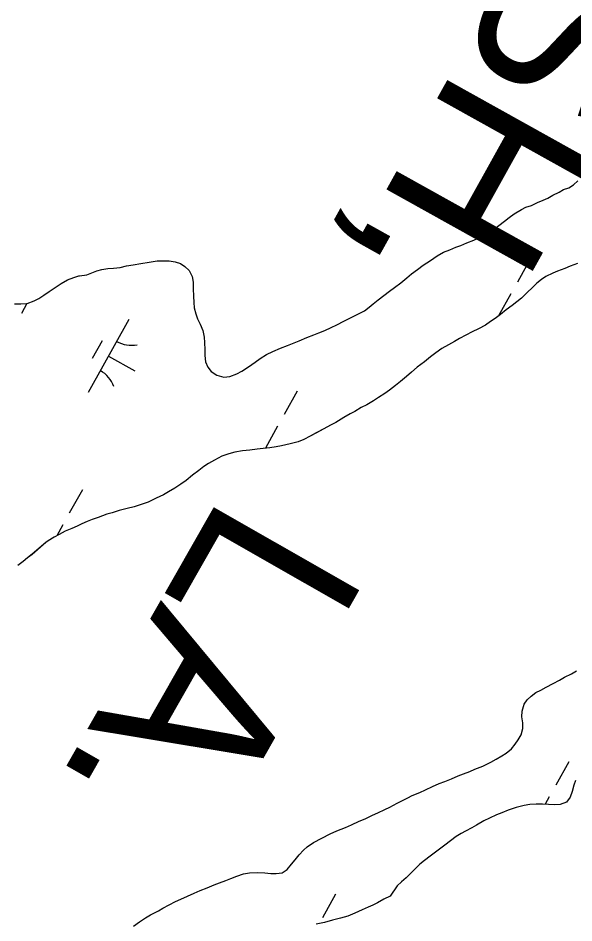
# Model space of a CAD drawing. Extents: x 3923531 to 3943530, y 207391 to 229799.
# Drawn here: x 3936895 to 3937227, y 214600 to 215140 of the extents above; entities that cross this region are included whole.
import ezdxf

# ---------------------------------------------------------------- set-up
doc = ezdxf.new("R2010")
doc.units = 0
for name, color, linetype in [('V-TOPO-GNAM-IDEN', 7, 'Continuous'), ('V-TOPO-SHOR', 7, 'Continuous'), ('V-WETL-SWMP', 7, 'Continuous')]:
    doc.layers.add(name, color=color, linetype=linetype)

msp = doc.modelspace()

# ---------------------------------------------------------------- linework, layer by layer
at = {"layer": 'V-TOPO-SHOR'}
for points in [[(3937223.73, 215038.68), (3937226.47, 215040.3), (3937229.12, 215042.71)], [(3936917, 214979.09), (3936920.53, 214981.58), (3936924.35, 214983.78), (3936928.16, 214985.1), (3936931.18, 214986.04), (3936931.48, 214986.13), (3936935.86, 214986.67), (3936938.89, 214987.9), (3936941.83, 214989.03), (3936944.85, 214989.88), (3936948.46, 214990.42), (3936951.87, 214990.58), (3936955.86, 214991.12), (3936959.67, 214991.95), (3936963.47, 214992.59), (3936968.05, 214993.42), (3936973.03, 214994.33), (3936977.9, 214994.96), (3936981.7, 214995.02), (3936985, 214994.98), (3936988.7, 214994.46), (3936991.9, 214993.35), (3936994.41, 214991.67), (3936996.91, 214989.3), (3936998.72, 214985.68), (3936999.46, 214982.27), (3936999.42, 214978.28), (3936999.56, 214973.9), (3936999.81, 214970.1), (3937000.07, 214966.98), (3937001.01, 214963.47), (3937002.04, 214960.44), (3937003.57, 214957.21), (3937005.18, 214953.49), (3937006.01, 214949.4), (3937006.17, 214946.38), (3937006.32, 214941.9), (3937006.28, 214938.5), (3937006.73, 214934.79), (3937008.15, 214931.57), (3937010.17, 214928.92), (3937013.55, 214926.74), (3937017.62, 214925.72), (3937021.33, 214926.07), (3937025.53, 214927.58), (3937028.37, 214929.11), (3937032.48, 214931.78), (3937036.31, 214934.57), (3937039.35, 214936.67), (3937043.27, 214939.06), (3937046.89, 214940.97), (3937051.58, 214942.96), (3937055.79, 214944.57), (3937059.7, 214946.18), (3937062.63, 214947.32), (3937067.32, 214949.21), (3937071.43, 214950.82), (3937074.46, 214952.05), (3937077.98, 214953.47), (3937081.79, 214955.18), (3937085.12, 214956.9), (3937089.43, 214959.09), (3937094.12, 214961.37), (3937097.74, 214963.28), (3937101.66, 214965.28), (3937104.5, 214967.39), (3937106.86, 214969.31), (3937109.9, 214971.71), (3937113.24, 214974.4), (3937116.68, 214976.99), (3937119.52, 214979.2), (3937123.35, 214981.98), (3937126.89, 214984.95), (3937129.83, 214987.26), (3937133.37, 214989.94), (3937136.7, 214992.44), (3937141.11, 214995.31), (3937145.03, 214998.09), (3937148.85, 215000.19), (3937152.57, 215001.61), (3937156.28, 215003.12), (3937159.12, 215004.26), (3937162.83, 215005.68), (3937167.03, 215007.29), (3937171.44, 215009.28), (3937175.64, 215011.47), (3937178.98, 215013.97), (3937181.93, 215016.17), (3937185.26, 215018.76), (3937188.11, 215020.87), (3937191.15, 215023.08), (3937195.36, 215025.56), (3937198, 215026.99), (3937201.42, 215028.12), (3937204.95, 215029.84), (3937208.37, 215031.26), (3937211.11, 215032.49), (3937214.24, 215034.21), (3937217.86, 215036.02), (3937220.6, 215037.64), (3937223.73, 215038.68)], [(3937228.97, 214993.46), (3937224.58, 214991.86), (3937221.25, 214990.43), (3937216.95, 214988.93), (3937214.12, 214987.59), (3937210.01, 214985.69), (3937207.46, 214983.97), (3937204.51, 214981.67), (3937201.76, 214978.87), (3937199.1, 214976.27), (3937195.46, 214972.72)], [(3936892.76, 214969.43), (3936896.45, 214969.39), (3936900.25, 214969.54), (3936904.35, 214971.15), (3936907.29, 214972.58), (3936910.23, 214974.59), (3936913.37, 214976.79), (3936917, 214979.09)], [(3937195.46, 214972.72), (3937192.71, 214970.51), (3937189.87, 214968.4), (3937186.23, 214965.71), (3937182.8, 214963.02), (3937179.66, 214960.53), (3937177.01, 214958.81), (3937173.97, 214956.6), (3937169.76, 214954.51), (3937166.04, 214952.6), (3937162.23, 214950.6), (3937158.5, 214948.6), (3937155.47, 214946.98), (3937151.75, 214944.97), (3937147.93, 214942.78), (3937144.3, 214940.09), (3937141.16, 214937.79), (3937137.53, 214934.81), (3937133.21, 214931.55), (3937129.67, 214928.57), (3937126.73, 214926.08), (3937123.09, 214923), (3937120.14, 214920.6), (3937116.61, 214917.92), (3937113.86, 214915.9), (3937110.04, 214913.41), (3937107, 214911.5), (3937102.99, 214909.11), (3937099.76, 214907.49), (3937095.94, 214905.2), (3937093.2, 214903.77), (3937089.28, 214901.48), (3937084.57, 214898.61), (3937081.35, 214896.99), (3937077.43, 214894.79), (3937072.92, 214892.41), (3937069.3, 214890.41), (3937065.39, 214888.41), (3937062.06, 214887.08), (3937057.38, 214885.77), (3937052.11, 214884.66), (3937048.99, 214884.01), (3937045.19, 214883.47), (3937041.19, 214883.13), (3937037.68, 214882.68), (3937033.3, 214882.14), (3937028.82, 214881.71), (3937024.33, 214880.88), (3937020.62, 214879.95), (3937016.52, 214878.43), (3937012.12, 214876.15), (3937008.49, 214874.05), (3937005.84, 214872.42), (3937002.8, 214870.02), (3936999.07, 214867.14), (3936995.15, 214864.07), (3936992.01, 214861.77), (3936988.48, 214859.38), (3936984.66, 214857.18), (3936981.62, 214855.46), (3936977.31, 214853.37), (3936972.43, 214851.08), (3936967.73, 214849.48), (3936964.22, 214848.35), (3936959.93, 214847.33), (3936955.24, 214846.02), (3936950.94, 214844.7), (3936947.92, 214843.96), (3936942.74, 214841.97), (3936939.12, 214840.75), (3936936.09, 214839.51), (3936932.87, 214838.19), (3936930.12, 214836.76), (3936927, 214835.43), (3936922.89, 214833.72), (3936919.37, 214831.82), (3936916.43, 214830.19), (3936912.8, 214827.99), (3936911.43, 214827.04), (3936903.27, 214819.93), (3936900.53, 214817.81), (3936897.97, 214815.7), (3936894.64, 214813.21)], [(3937065.22, 214643.45), (3937067.48, 214645.47), (3937071.21, 214647.96), (3937076.3, 214650.63), (3937081.19, 214653.11), (3937085.1, 214654.91), (3937090.28, 214656.9), (3937094, 214658.61), (3937098.6, 214660.7), (3937102.02, 214662.22), (3937106.42, 214664.31), (3937109.65, 214665.64), (3937113.86, 214667.73), (3937116.79, 214669.16), (3937121.2, 214671.45), (3937124.03, 214672.78), (3937127.56, 214674.59), (3937130.2, 214676.02), (3937134.7, 214677.92), (3937138.02, 214679.44), (3937142.23, 214681.34), (3937146.24, 214683.14), (3937149.56, 214684.47), (3937153.57, 214686.08), (3937157.58, 214687.69), (3937160.81, 214689.01), (3937164.52, 214690.43), (3937167.65, 214691.67), (3937172.34, 214693.46), (3937177.04, 214695.85), (3937180.27, 214697.66), (3937183.7, 214699.66), (3937186.24, 214701.29), (3937189.39, 214703.88), (3937191.66, 214706.58), (3937193.53, 214709.19), (3937195.22, 214712.19), (3937196.23, 214715.97), (3937196.18, 214719.38), (3937195.63, 214723.08), (3937195.77, 214726.39), (3937196.98, 214730.56), (3937198.76, 214733.17), (3937201.12, 214735.29), (3937204.06, 214737.59), (3937207, 214738.92), (3937210.23, 214740.64), (3937214.34, 214742.83), (3937218.06, 214744.93), (3937221.19, 214746.55), (3937225.21, 214748.65), (3937228.34, 214750.36)], [(3937227.62, 214685.07), (3937226.62, 214682.16), (3937225.7, 214678.37), (3937224.5, 214675.08), (3937222.32, 214672.09), (3937218.61, 214670.77), (3937215.39, 214670.41), (3937211.5, 214670.65), (3937207.9, 214670.88), (3937204.11, 214670.92), (3937200.31, 214670.67), (3937196.99, 214670.03)], [(3937196.99, 214670.03), (3937192.21, 214668.91), (3937187.52, 214667.21), (3937183.71, 214665.79), (3937180.59, 214664.57), (3937176.28, 214662.57), (3937172.96, 214660.95), (3937168.54, 214658.37), (3937165.71, 214656.84), (3937162.08, 214654.74), (3937159.44, 214653.31), (3937156.5, 214651.5), (3937153.07, 214649.01), (3937149.63, 214646.41), (3937147.18, 214644.59), (3937144.14, 214642.29), (3937140.9, 214639.8), (3937137.46, 214637.3), (3937134.81, 214635), (3937131.96, 214632.21), (3937129.3, 214629.8), (3937126.55, 214627.01), (3937123.7, 214624.61), (3937121.14, 214622.1), (3937116.98, 214615.92)], [(3936963.8, 214598.05), (3936967.33, 214600.73), (3936970.96, 214603.03), (3936974, 214604.84), (3936978.6, 214607.32), (3936981.24, 214608.76), (3936985.06, 214610.86), (3936988.87, 214612.76), (3936992.1, 214614.28), (3936996.02, 214616.08), (3937000.02, 214617.7), (3937003.54, 214619.31), (3937007.75, 214620.92), (3937011.95, 214622.72), (3937015.08, 214623.86), (3937018.79, 214625.27), (3937021.92, 214626.6), (3937025.44, 214628.02), (3937029.35, 214629.25), (3937033.05, 214629.89), (3937037.63, 214630.03), (3937042.1, 214629.89), (3937045.8, 214629.46), (3937049.01, 214629.52), (3937052.52, 214629.96), (3937055.46, 214631.88), (3937058.12, 214635.06), (3937060.29, 214637.67), (3937062.66, 214640.65), (3937065.22, 214643.45)], [(3937116.98, 214615.92), (3937113.27, 214614.11), (3937109.45, 214612.02), (3937106.71, 214610.68), (3937103.87, 214609.35), (3937100.25, 214607.74), (3937095.95, 214605.84), (3937091.75, 214604.13), (3937087.45, 214602.91), (3937082.57, 214601.61), (3937077.79, 214600.3), (3937072.81, 214599.28)]]:
    msp.add_lwpolyline(points, dxfattribs=at)
at = {"layer": 'V-WETL-SWMP'}
for p, q in [((3937200.84, 214996.35), (3937193.04, 214982.38)), ((3937189.14, 214975.4), (3937181.76, 214962.2)), ((3936900.15, 214969.54), (3936896.79, 214963.51)), ((3936960.98, 214960.07), (3936936.59, 214916.42)), ((3936944.97, 214947.24), (3936939.12, 214936.77)), ((3936948.78, 214938.24), (3936964.5, 214929.46)), ((3937061.51, 214917.31), (3937053.71, 214903.34)), ((3937049.81, 214896.36), (3937042.48, 214883.24)), ((3936933.23, 214858.39), (3936925.43, 214844.42)), ((3936921.53, 214837.44), (3936917.95, 214831.03)), ((3937223.66, 214696.14), (3937215.86, 214682.17)), ((3937211.96, 214675.19), (3937209.49, 214670.78)), ((3937084.33, 214617.1), (3937076.53, 214603.13))]:
    msp.add_line(p, q, dxfattribs=at)
for points in [[(3937094.12, 214961.37), (3937097.74, 214963.28), (3937101.66, 214965.28), (3937104.5, 214967.39), (3937106.86, 214969.31), (3937109.9, 214971.71), (3937113.24, 214974.4), (3937116.68, 214976.99), (3937119.52, 214979.2), (3937123.35, 214981.98), (3937126.89, 214984.95), (3937129.83, 214987.26), (3937133.36, 214989.94), (3937136.7, 214992.44), (3937141.11, 214995.31), (3937145.04, 214998.09), (3937148.85, 215000.19), (3937152.57, 215001.61), (3937156.28, 215003.12), (3937159.12, 215004.26), (3937162.83, 215005.68), (3937167.03, 215007.29), (3937171.44, 215009.28), (3937175.64, 215011.47), (3937178.98, 215013.97), (3937181.92, 215016.17), (3937185.26, 215018.76), (3937188.11, 215020.87), (3937191.15, 215023.08), (3937195.36, 215025.56), (3937198, 215026.99), (3937201.42, 215028.12), (3937204.95, 215029.84), (3937208.37, 215031.26), (3937211.11, 215032.49), (3937214.24, 215034.21), (3937217.86, 215036.02), (3937220.6, 215037.64), (3937223.73, 215038.68), (3937226.47, 215040.3), (3937229.12, 215042.71)], [(3936892.75, 214969.43), (3936896.45, 214969.39), (3936900.25, 214969.54), (3936904.35, 214971.15), (3936907.29, 214972.58), (3936910.23, 214974.59), (3936913.37, 214976.79), (3936917, 214979.09), (3936920.53, 214981.58), (3936924.35, 214983.78), (3936928.16, 214985.1), (3936931.19, 214986.04), (3936931.48, 214986.13), (3936935.86, 214986.67), (3936938.89, 214987.9), (3936941.83, 214989.03), (3936944.85, 214989.88), (3936948.46, 214990.42), (3936951.87, 214990.58), (3936955.86, 214991.12), (3936959.67, 214991.95), (3936963.47, 214992.59), (3936968.05, 214993.42), (3936973.03, 214994.33), (3936977.9, 214994.96), (3936981.7, 214995.02), (3936985, 214994.98), (3936988.7, 214994.46), (3936991.9, 214993.35), (3936994.41, 214991.67), (3936996.91, 214989.3), (3936998.72, 214985.68), (3936999.46, 214982.27), (3936999.42, 214978.28), (3936999.56, 214973.9), (3936999.81, 214970.1), (3937000.07, 214966.98), (3937001.01, 214963.47), (3937002.04, 214960.44), (3937003.57, 214957.21), (3937005.18, 214953.5), (3937006.01, 214949.4), (3937006.17, 214946.38), (3937006.32, 214941.9), (3937006.28, 214938.5), (3937006.73, 214934.79), (3937008.15, 214931.57), (3937010.17, 214928.92), (3937013.55, 214926.74), (3937017.62, 214925.72), (3937021.33, 214926.07), (3937025.53, 214927.58), (3937028.37, 214929.11), (3937032.48, 214931.78), (3937036.31, 214934.57), (3937039.35, 214936.67), (3937043.27, 214939.06), (3937046.89, 214940.97), (3937051.58, 214942.96), (3937055.79, 214944.57), (3937059.7, 214946.18), (3937062.63, 214947.32), (3937067.32, 214949.21), (3937071.43, 214950.82), (3937074.46, 214952.05), (3937077.98, 214953.47), (3937081.79, 214955.18), (3937085.12, 214956.9), (3937089.43, 214959.09), (3937094.12, 214961.37)], [(3937228.97, 214993.46), (3937224.58, 214991.86), (3937221.25, 214990.44), (3937216.95, 214988.93), (3937214.12, 214987.59), (3937210.01, 214985.69), (3937207.46, 214983.97), (3937204.51, 214981.67), (3937201.76, 214978.87), (3937199.1, 214976.28), (3937195.46, 214972.71)], [(3937195.46, 214972.71), (3937192.71, 214970.51), (3937189.87, 214968.4), (3937186.23, 214965.71), (3937182.8, 214963.02), (3937179.66, 214960.53), (3937177.01, 214958.81), (3937173.97, 214956.6), (3937169.76, 214954.51), (3937166.04, 214952.6), (3937162.23, 214950.6), (3937158.5, 214948.6), (3937155.47, 214946.98), (3937151.75, 214944.97), (3937147.93, 214942.78), (3937144.3, 214940.09), (3937141.16, 214937.79), (3937137.53, 214934.81), (3937133.21, 214931.55), (3937129.67, 214928.57), (3937126.73, 214926.08), (3937123.09, 214923), (3937120.14, 214920.6), (3937116.61, 214917.92), (3937113.86, 214915.9), (3937110.04, 214913.41), (3937107, 214911.5), (3937102.99, 214909.11), (3937099.76, 214907.49), (3937095.94, 214905.2), (3937093.2, 214903.77), (3937089.28, 214901.48), (3937084.57, 214898.61), (3937081.35, 214896.99), (3937077.43, 214894.79), (3937072.93, 214892.41), (3937069.3, 214890.41), (3937065.39, 214888.41), (3937062.06, 214887.08), (3937057.38, 214885.77), (3937052.11, 214884.66), (3937048.99, 214884.01), (3937045.19, 214883.47), (3937041.19, 214883.12), (3937037.69, 214882.68), (3937033.3, 214882.14), (3937028.82, 214881.7), (3937024.33, 214880.88), (3937020.62, 214879.95), (3937016.52, 214878.43), (3937012.12, 214876.15), (3937008.49, 214874.05), (3937005.85, 214872.42), (3937002.8, 214870.02), (3936999.07, 214867.14), (3936995.15, 214864.07), (3936992, 214861.77), (3936988.48, 214859.38), (3936984.66, 214857.18), (3936981.62, 214855.46), (3936977.31, 214853.37), (3936972.42, 214851.08), (3936967.73, 214849.48), (3936964.22, 214848.35), (3936959.93, 214847.33), (3936955.24, 214846.02), (3936950.94, 214844.7), (3936947.92, 214843.96), (3936942.74, 214841.97), (3936939.12, 214840.75), (3936936.09, 214839.51), (3936932.87, 214838.19), (3936930.13, 214836.76), (3936927, 214835.43), (3936922.89, 214833.72), (3936919.37, 214831.82), (3936916.43, 214830.19), (3936912.8, 214827.99), (3936911.43, 214827.04), (3936903.27, 214819.92), (3936900.53, 214817.81), (3936897.97, 214815.7), (3936894.64, 214813.21)], [(3937065.22, 214643.45), (3937067.48, 214645.47), (3937071.21, 214647.96), (3937076.3, 214650.63), (3937081.19, 214653.1), (3937085.1, 214654.91), (3937090.28, 214656.9), (3937094, 214658.61), (3937098.6, 214660.7), (3937102.02, 214662.22), (3937106.42, 214664.31), (3937109.65, 214665.64), (3937113.86, 214667.73), (3937116.79, 214669.16), (3937121.2, 214671.45), (3937124.03, 214672.78), (3937127.56, 214674.59), (3937130.2, 214676.02), (3937134.7, 214677.92), (3937138.02, 214679.44), (3937142.23, 214681.34), (3937146.24, 214683.14), (3937149.56, 214684.47), (3937153.57, 214686.08), (3937157.58, 214687.69), (3937160.81, 214689.02), (3937164.52, 214690.43), (3937167.65, 214691.67), (3937172.34, 214693.46), (3937177.04, 214695.84), (3937180.27, 214697.66), (3937183.7, 214699.66), (3937186.24, 214701.29), (3937189.39, 214703.88), (3937191.66, 214706.58), (3937193.53, 214709.19), (3937195.22, 214712.19), (3937196.23, 214715.97), (3937196.18, 214719.38), (3937195.63, 214723.08), (3937195.77, 214726.39), (3937196.98, 214730.56), (3937198.76, 214733.17), (3937201.12, 214735.29), (3937204.06, 214737.59), (3937207, 214738.92), (3937210.23, 214740.64), (3937214.34, 214742.83), (3937218.06, 214744.93), (3937221.19, 214746.55), (3937225.21, 214748.65), (3937228.34, 214750.36)], [(3937227.62, 214685.07), (3937226.62, 214682.16), (3937225.7, 214678.37), (3937224.5, 214675.08), (3937222.32, 214672.09), (3937218.61, 214670.76), (3937215.39, 214670.41), (3937211.5, 214670.65), (3937207.9, 214670.88), (3937204.11, 214670.92), (3937200.31, 214670.67), (3937197, 214670.03)], [(3937197, 214670.03), (3937192.21, 214668.91), (3937187.52, 214667.21), (3937183.71, 214665.8), (3937180.58, 214664.57), (3937176.28, 214662.57), (3937172.95, 214660.95), (3937168.55, 214658.37), (3937165.71, 214656.85), (3937162.08, 214654.74), (3937159.44, 214653.31), (3937156.5, 214651.5), (3937153.07, 214649), (3937149.63, 214646.41), (3937147.18, 214644.59), (3937144.14, 214642.29), (3937140.9, 214639.8), (3937137.46, 214637.3), (3937134.81, 214635), (3937131.96, 214632.21), (3937129.3, 214629.8), (3937126.55, 214627.01), (3937123.7, 214624.61), (3937121.14, 214622.11), (3937116.98, 214615.92), (3937113.27, 214614.11), (3937109.45, 214612.02), (3937106.71, 214610.68), (3937103.87, 214609.35), (3937100.25, 214607.74), (3937095.95, 214605.84), (3937091.75, 214604.13), (3937087.45, 214602.91), (3937082.57, 214601.61), (3937077.79, 214600.3), (3937072.81, 214599.28)], [(3936981.24, 214608.76), (3936985.06, 214610.85), (3936988.88, 214612.76), (3936992.1, 214614.28), (3936996.02, 214616.09), (3937000.02, 214617.7), (3937003.54, 214619.31), (3937007.75, 214620.92), (3937011.95, 214622.72), (3937015.08, 214623.86), (3937018.79, 214625.27), (3937021.92, 214626.6), (3937025.44, 214628.02), (3937029.35, 214629.25), (3937033.05, 214629.89), (3937037.63, 214630.03), (3937042.1, 214629.89), (3937045.8, 214629.46), (3937049.01, 214629.52), (3937052.52, 214629.96), (3937055.46, 214631.88), (3937058.12, 214635.06), (3937060.29, 214637.67), (3937062.66, 214640.66), (3937065.22, 214643.45)], [(3936963.8, 214598.05), (3936967.33, 214600.73), (3936970.96, 214603.03), (3936974, 214604.84), (3936978.6, 214607.32), (3936981.24, 214608.76)]]:
    msp.add_lwpolyline(points, dxfattribs=at)
for centre, start, end in [((3936962.46, 214962.24), 240.0381, 281.5817), ((3936935.52, 214914.01), 20.0381, 61.5817)]:
    msp.add_arc(centre, 17.62, start, end, dxfattribs=at)

# ---------------------------------------------------------------- texts
at = {"layer": 'V-TOPO-GNAM-IDEN'}
for s, rotation, p in [('PARISH,', 240.9015, (3937351.62, 215463.15)), ('LA.', 240.3015, (3937017.1, 214857.58))]:
    msp.add_text(s, height=100, rotation=rotation, dxfattribs=at).set_placement(p)

doc.saveas('drawing.dxf')
